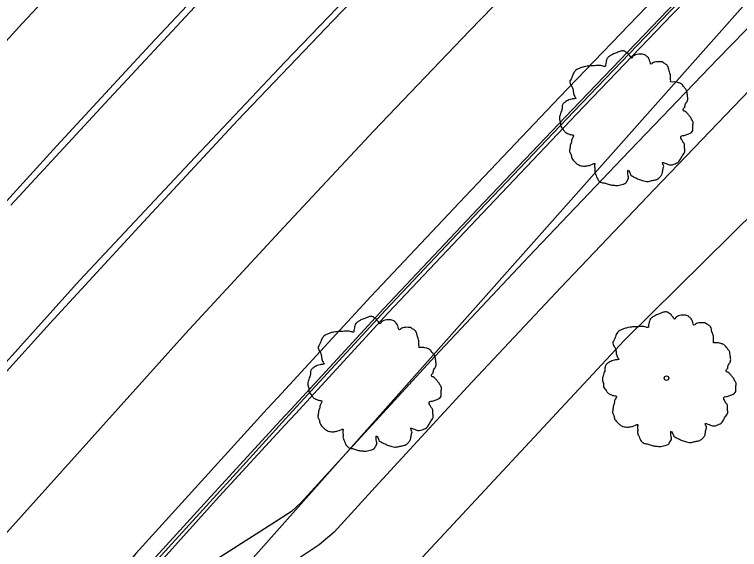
# Model space of a CAD drawing. Extents: x 2004847 to 2009016, y 1134161 to 1140101.
# Drawn here: x 2008168.3 to 2008246.9, y 1139421.2 to 1139479.2 of the extents above; entities that cross this region are included whole.
import ezdxf

# ---------------------------------------------------------------- set-up
doc = ezdxf.new("R2010")
doc.units = 0
for name, color, linetype in [('RD_EX_Conc', 7, 'Continuous'), ('RD_EX_Curb', 7, 'Continuous'), ('RD_EX_DR_Pipe', 7, 'Continuous'), ('RD_EX_Pavement_Markings', 7, 'Continuous'), ('RD_EX_Road', 7, 'Continuous'), ('RD_EX_VEG', 7, 'Continuous')]:
    doc.layers.add(name, color=color, linetype=linetype)

msp = doc.modelspace()

# ---------------------------------------------------------------- linework, layer by layer
at = {"layer": 'RD_EX_Conc'}
for points in [[(2008321.411, 1139545.804), (2008310.877, 1139535.196), (2008300.368, 1139524.489), (2008289.885, 1139513.771), (2008279.393, 1139503.086), (2008268.931, 1139492.374), (2008258.431, 1139481.764), (2008248.004, 1139471.024), (2008237.636, 1139460.225), (2008227.509, 1139449.571), (2008217.402, 1139438.786), (2008207.395, 1139427.906), (2008202.961, 1139423.051), (2008201.333, 1139421.68), (2008198.959, 1139420.07), (2008190.968, 1139414.867), (2008184.164, 1139410.721), (2008181.158, 1139407.25), (2008177.744, 1139401.91), (2008173.509, 1139394.642), (2008169.621, 1139389.646)], [(2008307.425, 1139538.568), (2008296.932, 1139527.849), (2008286.451, 1139517.133), (2008275.958, 1139506.447), (2008265.496, 1139495.734), (2008254.989, 1139485.117), (2008244.551, 1139474.384), (2008234.182, 1139463.585), (2008224.01, 1139452.902), (2008213.877, 1139442.09), (2008203.845, 1139431.182), (2008199.336, 1139426.21), (2008198.333, 1139425.289), (2008196.183, 1139423.915), (2008188.705, 1139419.127), (2008180.391, 1139413.694), (2008176.664, 1139409.868)]]:
    msp.add_lwpolyline(points, dxfattribs=at)
at = {"layer": 'RD_EX_Curb'}
for points in [[(2008396.425, 1139640.195), (2008385.814, 1139629.396), (2008375.41, 1139618.786), (2008364.915, 1139608.033), (2008354.502, 1139597.264), (2008344.083, 1139586.553), (2008333.641, 1139575.853), (2008323.094, 1139565.135), (2008312.626, 1139554.408), (2008302.175, 1139543.696), (2008291.683, 1139532.985), (2008281.159, 1139522.314), (2008278.416, 1139519.598), (2008272.069, 1139513.083), (2008270.715, 1139511.579), (2008260.203, 1139500.913), (2008249.751, 1139490.22), (2008239.302, 1139479.493), (2008228.934, 1139468.687), (2008218.719, 1139457.937), (2008208.51, 1139447.12), (2008198.436, 1139436.174), (2008197.313, 1139434.932)], [(2008396.691, 1139640.008), (2008386.119, 1139629.092), (2008375.718, 1139618.485), (2008365.222, 1139607.731), (2008354.782, 1139596.989), (2008344.371, 1139586.272), (2008333.901, 1139575.599), (2008323.354, 1139564.881), (2008312.934, 1139554.107), (2008302.491, 1139543.387), (2008291.999, 1139532.676), (2008281.467, 1139522.013), (2008278.7, 1139519.323), (2008272.39, 1139512.798), (2008271.051, 1139511.25), (2008260.538, 1139500.584), (2008250.031, 1139489.947), (2008239.603, 1139479.2), (2008229.235, 1139468.395), (2008219.023, 1139457.648), (2008208.816, 1139446.833), (2008198.745, 1139435.89), (2008197.609, 1139434.659)], [(2008271.938, 1139513.199), (2008270.519, 1139511.77), (2008260.007, 1139501.104), (2008249.514, 1139490.45), (2008239.118, 1139479.672), (2008228.75, 1139468.867), (2008218.532, 1139458.115), (2008208.322, 1139447.296), (2008198.247, 1139436.349), (2008197.103, 1139435.126)], [(2008197.103, 1139435.126), (2008189.995, 1139427.327), (2008182.863, 1139419.532)], [(2008197.313, 1139434.932), (2008190.219, 1139427.132), (2008183.123, 1139419.314)], [(2008197.609, 1139434.659), (2008190.49, 1139426.896), (2008183.443, 1139419.045)]]:
    msp.add_lwpolyline(points, dxfattribs=at)
at = {"layer": 'RD_EX_DR_Pipe'}
msp.add_line((2008274.365, 1139510.627), (2008086.296, 1139298.729), dxfattribs=at)
at = {"layer": 'RD_EX_Pavement_Markings'}
for points in [[(2008407.363, 1139671.704), (2008385.445, 1139648.988), (2008374.872, 1139638.347), (2008364.394, 1139627.613), (2008353.883, 1139616.913), (2008343.372, 1139606.211), (2008332.891, 1139595.48), (2008322.433, 1139584.727), (2008311.936, 1139574.012), (2008301.44, 1139563.296), (2008290.959, 1139552.566), (2008280.469, 1139541.843), (2008269.976, 1139531.124), (2008259.484, 1139520.404), (2008248.995, 1139509.681), (2008238.528, 1139498.937), (2008228.067, 1139488.187), (2008217.61, 1139477.433), (2008207.268, 1139466.568), (2008197.011, 1139455.623), (2008186.837, 1139444.601)], [(2008152.688, 1139442.67), (2008162.736, 1139453.807), (2008172.841, 1139464.893), (2008183.022, 1139475.908), (2008193.262, 1139486.869), (2008203.636, 1139497.704), (2008214.024, 1139508.525), (2008224.434, 1139519.325), (2008234.866, 1139530.102), (2008245.313, 1139540.866), (2008255.767, 1139551.624), (2008266.226, 1139562.375), (2008276.686, 1139573.127), (2008287.166, 1139583.858), (2008297.649, 1139594.587), (2008308.14, 1139605.308), (2008318.64, 1139616.02), (2008325.906, 1139623.458)], [(2008167.912, 1139458.51), (2008178.079, 1139469.539), (2008188.303, 1139480.514), (2008198.574, 1139491.446), (2008208.962, 1139502.267), (2008219.364, 1139513.074), (2008229.802, 1139523.848), (2008240.234, 1139534.626), (2008250.666, 1139545.404), (2008261.123, 1139556.158), (2008271.574, 1139566.919), (2008282.037, 1139577.667), (2008292.525, 1139588.391), (2008303.015, 1139599.112), (2008313.512, 1139609.828), (2008324.008, 1139620.543), (2008326.447, 1139622.988)], [(2008333.676, 1139613.684), (2008323.2, 1139602.949), (2008312.733, 1139592.204), (2008302.265, 1139581.461), (2008291.727, 1139570.786), (2008281.225, 1139560.075), (2008270.76, 1139549.329), (2008260.282, 1139538.595), (2008249.798, 1139527.867), (2008239.317, 1139517.137), (2008228.883, 1139506.36), (2008218.427, 1139495.606), (2008207.975, 1139484.847), (2008197.608, 1139474.005), (2008187.296, 1139463.112), (2008175.358, 1139450.343)], [(2008162.04, 1139434.549), (2008172.117, 1139445.66), (2008182.274, 1139456.698), (2008192.485, 1139467.686), (2008202.838, 1139478.54), (2008213.235, 1139489.353), (2008223.684, 1139500.115), (2008234.169, 1139510.841), (2008244.634, 1139521.588), (2008255.116, 1139532.318), (2008265.594, 1139543.051), (2008276.066, 1139553.791), (2008286.542, 1139564.526), (2008297.071, 1139575.21), (2008307.576, 1139585.917), (2008318.051, 1139596.653), (2008328.502, 1139607.414), (2008334.144, 1139613.196)], [(2007983.117, 1139205.05), (2007991.608, 1139217.416), (2008000.13, 1139229.759), (2008008.701, 1139242.07), (2008017.442, 1139254.259), (2008026.215, 1139266.426), (2008035.082, 1139278.525), (2008044.048, 1139290.551), (2008053.027, 1139302.566), (2008062.147, 1139314.476), (2008071.336, 1139326.331), (2008080.586, 1139338.14), (2008089.964, 1139349.847), (2008099.347, 1139361.549), (2008108.818, 1139373.181), (2008118.376, 1139384.741), (2008127.973, 1139396.27), (2008137.711, 1139407.68), (2008147.479, 1139419.063), (2008157.384, 1139430.327), (2008167.413, 1139441.482), (2008175.358, 1139450.343)], [(2008057.095, 1139289.8), (2008066.242, 1139301.688), (2008075.491, 1139313.496), (2008084.773, 1139325.28), (2008094.205, 1139336.944), (2008103.68, 1139348.572), (2008113.206, 1139360.159), (2008122.845, 1139371.652), (2008132.488, 1139383.141), (2008142.3, 1139394.488), (2008152.175, 1139405.778), (2008164.566, 1139419.831), (2008186.837, 1139444.601)]]:
    msp.add_lwpolyline(points, dxfattribs=at)
at = {"layer": 'RD_EX_Road'}
for points in [[(2008394.916, 1139641.721), (2008384.306, 1139630.894), (2008373.884, 1139620.275), (2008363.394, 1139609.526), (2008352.914, 1139598.824), (2008342.498, 1139588.101), (2008332.052, 1139577.397), (2008321.512, 1139566.685), (2008311.048, 1139555.954), (2008300.603, 1139545.232), (2008290.111, 1139534.523), (2008279.62, 1139523.821), (2008269.156, 1139513.105), (2008258.643, 1139502.438), (2008248.132, 1139491.797), (2008237.735, 1139481.019), (2008227.366, 1139470.212), (2008217.134, 1139459.445), (2008206.914, 1139448.616), (2008196.829, 1139437.658), (2008195.693, 1139436.427)], [(2008148.909, 1139455.956), (2008159.019, 1139467.1), (2008169.171, 1139478.237), (2008179.43, 1139489.248), (2008189.8, 1139500.267), (2008200.181, 1139511.095), (2008210.628, 1139521.869), (2008221.094, 1139532.623), (2008231.591, 1139543.33), (2008236.164, 1139548.027), (2008242.348, 1139554.433), (2008252.798, 1139565.18), (2008263.329, 1139575.842), (2008273.855, 1139586.539), (2008284.34, 1139597.251), (2008294.806, 1139607.985), (2008305.259, 1139618.73), (2008315.763, 1139629.384)], [(2008195.693, 1139436.427), (2008188.583, 1139428.557), (2008181.444, 1139420.724), (2008180.201, 1139419.16), (2008178.909, 1139417.638), (2008177.732, 1139416.084), (2008176.55, 1139414.474), (2008175.477, 1139412.85), (2008174.42, 1139411.155), (2008173.389, 1139409.445), (2008172.468, 1139407.672), (2008171.625, 1139405.914), (2008170.77, 1139404.11), (2008170.058, 1139402.311), (2008169.386, 1139400.431), (2008168.764, 1139398.534), (2008168.287, 1139396.664)]]:
    msp.add_lwpolyline(points, dxfattribs=at)
at = {"layer": 'RD_EX_VEG'}
msp.add_lwpolyline([(2008203.453, 1139394.864), (2008204.179, 1139411.342), (2008234.391, 1139443.828), (2008269.155, 1139478.185), (2008304.9, 1139514.624), (2008338.337, 1139548.317), (2008373.674, 1139581.356), (2008403.412, 1139605.514), (2008431.878, 1139620.757), (2008464.924, 1139649.942)], dxfattribs=at)
for centre, radius in [((2008238.97, 1139439.739), 0.25), ((2008238.957, 1139439.72), 0.0001)]:
    msp.add_circle(centre, radius, dxfattribs=at)
for points in [[(2008234.448, 1139475.219), (2008234.148, 1139475.244), (2008233.823, 1139475.144), (2008233.573, 1139475.044), (2008233.348, 1139474.969), (2008233.124, 1139474.869), (2008232.824, 1139474.694), (2008232.599, 1139474.494), (2008232.474, 1139474.244), (2008232.424, 1139474.019), (2008232.374, 1139473.745), (2008232.374, 1139473.57), (2008232.249, 1139473.545), (2008232.099, 1139473.57), (2008231.849, 1139473.645), (2008231.599, 1139473.645), (2008231.349, 1139473.645), (2008230.999, 1139473.62), (2008230.65, 1139473.62), (2008230.375, 1139473.57), (2008230.05, 1139473.52), (2008229.675, 1139473.395), (2008229.325, 1139473.27), (2008229.025, 1139473.02), (2008228.775, 1139472.545), (2008228.65, 1139472.195), (2008228.501, 1139471.945), (2008228.65, 1139471.496), (2008228.825, 1139471.146), (2008228.85, 1139470.946), (2008228.925, 1139470.521), (2008229.025, 1139470.296), (2008229.15, 1139470.096), (2008229.075, 1139470.071), (2008228.7, 1139470.021), (2008228.401, 1139469.921), (2008227.976, 1139469.696), (2008227.751, 1139469.471), (2008227.651, 1139469.147), (2008227.626, 1139468.797), (2008227.526, 1139468.597), (2008227.451, 1139468.322), (2008227.426, 1139468.247), (2008227.376, 1139467.922), (2008227.476, 1139467.472), (2008227.501, 1139467.122), (2008227.626, 1139466.898), (2008227.776, 1139466.723), (2008227.951, 1139466.473), (2008228.351, 1139466.248), (2008228.675, 1139466.148), (2008228.875, 1139466.123), (2008228.7, 1139465.623), (2008228.65, 1139465.273), (2008228.526, 1139464.873), (2008228.526, 1139464.799), (2008228.476, 1139464.324), (2008228.625, 1139463.999), (2008228.7, 1139463.624), (2008228.875, 1139463.399), (2008229.15, 1139463.099), (2008229.475, 1139462.874), (2008229.975, 1139462.749), (2008230.375, 1139462.774), (2008230.95, 1139462.949), (2008231.199, 1139463.024), (2008231.174, 1139462.849), (2008231.199, 1139462.474), (2008231.199, 1139462.05), (2008231.349, 1139461.725), (2008231.449, 1139461.45), (2008231.599, 1139461.2), (2008231.924, 1139460.975), (2008232.324, 1139460.9), (2008232.749, 1139460.75), (2008233.199, 1139460.675), (2008233.698, 1139460.65), (2008234.298, 1139460.8), (2008234.573, 1139460.925), (2008234.673, 1139461.1), (2008234.873, 1139461.475), (2008234.823, 1139461.7), (2008234.848, 1139462.3), (2008234.948, 1139462.125), (2008235.123, 1139461.775), (2008235.622, 1139461.475), (2008236.022, 1139461.3), (2008236.497, 1139461.15), (2008236.797, 1139461.075), (2008237.272, 1139461.15), (2008237.647, 1139461.225), (2008238.021, 1139461.35), (2008238.321, 1139461.625), (2008238.496, 1139461.9), (2008238.546, 1139462.175), (2008238.621, 1139462.549), (2008238.671, 1139462.724)], [(2008238.671, 1139462.724), (2008238.596, 1139462.899), (2008238.546, 1139463.149), (2008238.621, 1139463.124), (2008238.796, 1139463.074), (2008239.071, 1139462.949), (2008239.296, 1139462.874), (2008239.621, 1139462.899), (2008239.896, 1139462.999), (2008240.345, 1139463.274), (2008240.62, 1139463.749), (2008240.895, 1139464.149), (2008240.97, 1139464.474), (2008240.92, 1139464.699), (2008240.895, 1139465.198), (2008240.695, 1139465.448), (2008240.645, 1139465.573), (2008240.545, 1139465.973), (2008240.62, 1139466.023), (2008240.895, 1139466.073), (2008241.27, 1139466.198), (2008241.545, 1139466.323), (2008241.77, 1139466.498), (2008241.845, 1139466.723), (2008241.82, 1139467.122), (2008241.87, 1139467.522), (2008241.795, 1139467.672), (2008241.695, 1139467.822), (2008241.62, 1139468.022), (2008241.47, 1139468.172), (2008241.37, 1139468.322), (2008241.27, 1139468.422), (2008241.145, 1139468.572), (2008240.97, 1139468.697), (2008240.82, 1139468.747), (2008240.77, 1139468.897), (2008240.92, 1139469.097), (2008240.97, 1139469.197), (2008240.995, 1139469.421), (2008241.22, 1139469.771), (2008241.27, 1139470.171), (2008241.22, 1139470.596), (2008241.17, 1139470.871), (2008241.02, 1139471.146), (2008240.82, 1139471.396), (2008240.695, 1139471.571), (2008240.52, 1139471.695), (2008240.195, 1139471.82), (2008239.946, 1139471.87), (2008239.596, 1139471.87), (2008239.396, 1139471.92), (2008239.421, 1139471.97), (2008239.421, 1139472.12), (2008239.421, 1139472.395), (2008239.346, 1139472.845), (2008239.196, 1139473.345), (2008239.196, 1139473.37), (2008239.096, 1139473.62), (2008238.871, 1139473.82), (2008238.696, 1139473.919), (2008238.496, 1139474.044), (2008238.246, 1139474.069), (2008237.946, 1139474.069), (2008237.672, 1139474.019), (2008237.472, 1139473.919), (2008237.297, 1139473.795), (2008237.222, 1139473.944), (2008237.122, 1139474.244), (2008237.072, 1139474.394), (2008236.922, 1139474.569), (2008236.697, 1139474.769), (2008236.247, 1139474.894), (2008235.622, 1139474.819), (2008235.323, 1139474.619), (2008235.173, 1139474.444), (2008235.123, 1139474.569), (2008234.923, 1139474.769), (2008234.823, 1139474.944), (2008234.648, 1139475.069), (2008234.498, 1139475.169), (2008234.398, 1139475.219)], [(2008239.102, 1139446.906), (2008238.802, 1139446.931), (2008238.477, 1139446.831), (2008238.227, 1139446.731), (2008238.002, 1139446.656), (2008237.778, 1139446.556), (2008237.478, 1139446.382), (2008237.253, 1139446.182), (2008237.128, 1139445.932), (2008237.078, 1139445.707), (2008237.028, 1139445.432), (2008237.028, 1139445.257), (2008236.903, 1139445.232), (2008236.753, 1139445.257), (2008236.503, 1139445.332), (2008236.253, 1139445.332), (2008236.003, 1139445.332), (2008235.653, 1139445.307), (2008235.304, 1139445.307), (2008235.029, 1139445.257), (2008234.704, 1139445.207), (2008234.329, 1139445.082), (2008233.979, 1139444.957), (2008233.679, 1139444.707), (2008233.429, 1139444.232), (2008233.304, 1139443.883), (2008233.155, 1139443.633), (2008233.304, 1139443.183), (2008233.479, 1139442.833), (2008233.504, 1139442.633), (2008233.579, 1139442.208), (2008233.679, 1139441.983), (2008233.804, 1139441.783), (2008233.729, 1139441.759), (2008233.354, 1139441.709), (2008233.055, 1139441.609), (2008232.63, 1139441.384), (2008232.405, 1139441.159), (2008232.305, 1139440.834), (2008232.28, 1139440.484), (2008232.18, 1139440.284), (2008232.105, 1139440.009), (2008232.08, 1139439.934), (2008232.03, 1139439.609), (2008232.13, 1139439.16), (2008232.155, 1139438.81), (2008232.28, 1139438.585), (2008232.43, 1139438.41), (2008232.605, 1139438.16), (2008233.005, 1139437.935), (2008233.329, 1139437.835), (2008233.529, 1139437.81), (2008233.354, 1139437.31), (2008233.304, 1139436.961), (2008233.18, 1139436.561), (2008233.18, 1139436.486), (2008233.13, 1139436.011), (2008233.279, 1139435.686), (2008233.354, 1139435.311), (2008233.529, 1139435.086), (2008233.804, 1139434.787), (2008234.129, 1139434.562), (2008234.629, 1139434.437), (2008235.029, 1139434.462), (2008235.604, 1139434.637), (2008235.853, 1139434.712), (2008235.828, 1139434.537), (2008235.853, 1139434.162), (2008235.853, 1139433.737), (2008236.003, 1139433.412), (2008236.103, 1139433.137), (2008236.253, 1139432.887), (2008236.578, 1139432.663), (2008236.978, 1139432.588), (2008237.403, 1139432.438), (2008237.853, 1139432.363), (2008238.352, 1139432.338), (2008238.952, 1139432.488), (2008239.227, 1139432.613), (2008239.327, 1139432.787), (2008239.527, 1139433.162), (2008239.477, 1139433.387), (2008239.502, 1139433.987), (2008239.602, 1139433.812), (2008239.777, 1139433.462), (2008240.276, 1139433.162), (2008240.676, 1139432.987), (2008241.151, 1139432.837), (2008241.451, 1139432.762), (2008241.926, 1139432.837), (2008242.301, 1139432.912), (2008242.675, 1139433.037), (2008242.975, 1139433.312), (2008243.15, 1139433.587), (2008243.2, 1139433.862), (2008243.275, 1139434.237), (2008243.325, 1139434.412)], [(2008243.325, 1139434.412), (2008243.25, 1139434.587), (2008243.2, 1139434.837), (2008243.275, 1139434.812), (2008243.45, 1139434.762), (2008243.725, 1139434.637), (2008243.95, 1139434.562), (2008244.275, 1139434.587), (2008244.55, 1139434.687), (2008244.999, 1139434.962), (2008245.274, 1139435.436), (2008245.549, 1139435.836), (2008245.624, 1139436.161), (2008245.574, 1139436.386), (2008245.549, 1139436.886), (2008245.349, 1139437.136), (2008245.299, 1139437.26), (2008245.199, 1139437.66), (2008245.274, 1139437.71), (2008245.549, 1139437.76), (2008245.924, 1139437.885), (2008246.199, 1139438.01), (2008246.424, 1139438.185), (2008246.499, 1139438.41), (2008246.474, 1139438.81), (2008246.524, 1139439.21), (2008246.449, 1139439.36), (2008246.349, 1139439.509), (2008246.274, 1139439.709), (2008246.124, 1139439.859), (2008246.024, 1139440.009), (2008245.924, 1139440.109), (2008245.799, 1139440.259), (2008245.624, 1139440.384), (2008245.474, 1139440.434), (2008245.424, 1139440.584), (2008245.574, 1139440.784), (2008245.624, 1139440.884), (2008245.649, 1139441.109), (2008245.874, 1139441.459), (2008245.924, 1139441.858), (2008245.874, 1139442.283), (2008245.824, 1139442.558), (2008245.674, 1139442.833), (2008245.474, 1139443.083), (2008245.349, 1139443.258), (2008245.174, 1139443.383), (2008244.849, 1139443.508), (2008244.6, 1139443.558), (2008244.25, 1139443.558), (2008244.05, 1139443.608), (2008244.075, 1139443.658), (2008244.075, 1139443.808), (2008244.075, 1139444.083), (2008244, 1139444.532), (2008243.85, 1139445.032), (2008243.85, 1139445.057), (2008243.75, 1139445.307), (2008243.525, 1139445.507), (2008243.35, 1139445.607), (2008243.15, 1139445.732), (2008242.9, 1139445.757), (2008242.6, 1139445.757), (2008242.326, 1139445.707), (2008242.126, 1139445.607), (2008241.951, 1139445.482), (2008241.876, 1139445.632), (2008241.776, 1139445.932), (2008241.726, 1139446.082), (2008241.576, 1139446.257), (2008241.351, 1139446.456), (2008240.901, 1139446.581), (2008240.276, 1139446.506), (2008239.977, 1139446.307), (2008239.827, 1139446.132), (2008239.777, 1139446.257), (2008239.577, 1139446.456), (2008239.477, 1139446.631), (2008239.302, 1139446.756), (2008239.152, 1139446.856), (2008239.052, 1139446.906)], [(2008207.168, 1139446.403), (2008206.868, 1139446.428), (2008206.543, 1139446.328), (2008206.293, 1139446.229), (2008206.068, 1139446.154), (2008205.843, 1139446.054), (2008205.543, 1139445.879), (2008205.318, 1139445.679), (2008205.193, 1139445.429), (2008205.143, 1139445.204), (2008205.094, 1139444.929), (2008205.094, 1139444.754), (2008204.969, 1139444.729), (2008204.819, 1139444.754), (2008204.569, 1139444.829), (2008204.319, 1139444.829), (2008204.069, 1139444.829), (2008203.719, 1139444.804), (2008203.369, 1139444.804), (2008203.094, 1139444.754), (2008202.77, 1139444.704), (2008202.395, 1139444.579), (2008202.045, 1139444.454), (2008201.745, 1139444.204), (2008201.495, 1139443.73), (2008201.37, 1139443.38), (2008201.22, 1139443.13), (2008201.37, 1139442.68), (2008201.545, 1139442.33), (2008201.57, 1139442.13), (2008201.645, 1139441.706), (2008201.745, 1139441.481), (2008201.87, 1139441.281), (2008201.795, 1139441.256), (2008201.42, 1139441.206), (2008201.12, 1139441.106), (2008200.695, 1139440.881), (2008200.471, 1139440.656), (2008200.371, 1139440.331), (2008200.346, 1139439.981), (2008200.246, 1139439.781), (2008200.171, 1139439.506), (2008200.146, 1139439.431), (2008200.096, 1139439.107), (2008200.196, 1139438.657), (2008200.221, 1139438.307), (2008200.346, 1139438.082), (2008200.496, 1139437.907), (2008200.67, 1139437.657), (2008201.07, 1139437.432), (2008201.395, 1139437.332), (2008201.595, 1139437.307), (2008201.42, 1139436.808), (2008201.37, 1139436.458), (2008201.245, 1139436.058), (2008201.245, 1139435.983), (2008201.195, 1139435.508), (2008201.345, 1139435.183), (2008201.42, 1139434.809), (2008201.595, 1139434.584), (2008201.87, 1139434.284), (2008202.195, 1139434.059), (2008202.695, 1139433.934), (2008203.094, 1139433.959), (2008203.669, 1139434.134), (2008203.919, 1139434.209), (2008203.894, 1139434.034), (2008203.919, 1139433.659), (2008203.919, 1139433.234), (2008204.069, 1139432.909), (2008204.169, 1139432.634), (2008204.319, 1139432.385), (2008204.644, 1139432.16), (2008205.044, 1139432.085), (2008205.468, 1139431.935), (2008205.918, 1139431.86), (2008206.418, 1139431.835), (2008207.018, 1139431.985), (2008207.293, 1139432.11), (2008207.393, 1139432.285), (2008207.592, 1139432.659), (2008207.542, 1139432.884), (2008207.567, 1139433.484), (2008207.667, 1139433.309), (2008207.842, 1139432.959), (2008208.342, 1139432.659), (2008208.742, 1139432.485), (2008209.217, 1139432.335), (2008209.517, 1139432.26), (2008209.991, 1139432.335), (2008210.366, 1139432.41), (2008210.741, 1139432.535), (2008211.041, 1139432.809), (2008211.216, 1139433.084), (2008211.266, 1139433.359), (2008211.341, 1139433.734), (2008211.391, 1139433.909)], [(2008211.391, 1139433.909), (2008211.316, 1139434.084), (2008211.266, 1139434.334), (2008211.341, 1139434.309), (2008211.516, 1139434.259), (2008211.791, 1139434.134), (2008212.016, 1139434.059), (2008212.34, 1139434.084), (2008212.615, 1139434.184), (2008213.065, 1139434.459), (2008213.34, 1139434.933), (2008213.615, 1139435.333), (2008213.69, 1139435.658), (2008213.64, 1139435.883), (2008213.615, 1139436.383), (2008213.415, 1139436.633), (2008213.365, 1139436.758), (2008213.265, 1139437.157), (2008213.34, 1139437.207), (2008213.615, 1139437.257), (2008213.99, 1139437.382), (2008214.265, 1139437.507), (2008214.489, 1139437.682), (2008214.564, 1139437.907), (2008214.539, 1139438.307), (2008214.589, 1139438.707), (2008214.514, 1139438.857), (2008214.414, 1139439.007), (2008214.339, 1139439.207), (2008214.19, 1139439.356), (2008214.09, 1139439.506), (2008213.99, 1139439.606), (2008213.865, 1139439.756), (2008213.69, 1139439.881), (2008213.54, 1139439.931), (2008213.49, 1139440.081), (2008213.64, 1139440.281), (2008213.69, 1139440.381), (2008213.715, 1139440.606), (2008213.94, 1139440.956), (2008213.99, 1139441.356), (2008213.94, 1139441.78), (2008213.89, 1139442.055), (2008213.74, 1139442.33), (2008213.54, 1139442.58), (2008213.415, 1139442.755), (2008213.24, 1139442.88), (2008212.915, 1139443.005), (2008212.665, 1139443.055), (2008212.315, 1139443.055), (2008212.115, 1139443.105), (2008212.14, 1139443.155), (2008212.14, 1139443.305), (2008212.14, 1139443.58), (2008212.065, 1139444.029), (2008211.916, 1139444.529), (2008211.916, 1139444.554), (2008211.816, 1139444.804), (2008211.591, 1139445.004), (2008211.416, 1139445.104), (2008211.216, 1139445.229), (2008210.966, 1139445.254), (2008210.666, 1139445.254), (2008210.391, 1139445.204), (2008210.191, 1139445.104), (2008210.016, 1139444.979), (2008209.941, 1139445.129), (2008209.841, 1139445.429), (2008209.791, 1139445.579), (2008209.642, 1139445.754), (2008209.417, 1139445.954), (2008208.967, 1139446.079), (2008208.342, 1139446.004), (2008208.042, 1139445.804), (2008207.892, 1139445.629), (2008207.842, 1139445.754), (2008207.642, 1139445.954), (2008207.542, 1139446.129), (2008207.368, 1139446.254), (2008207.218, 1139446.353), (2008207.118, 1139446.403)]]:
    msp.add_spline(points, degree=3, dxfattribs=at)

doc.saveas('drawing.dxf')
